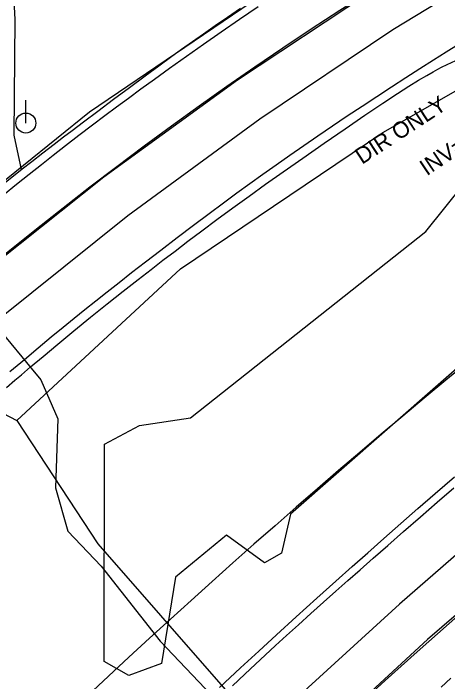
# Model space of a CAD drawing. Extents: x 2100323 to 2109811, y 740376 to 749755.
# Drawn here: x 2106990.4 to 2107097.1, y 745600.7 to 745764.7 of the extents above; entities that cross this region are included whole.
import ezdxf

# ---------------------------------------------------------------- set-up
doc = ezdxf.new("R2010")
doc.units = 0
for name, color, linetype in [('Exist Horizontal Alignment', 7, 'Continuous'), ('Exist Other Culture Area Outline', 7, 'Continuous'), ('Exist Right of Way Line', 7, 'Continuous'), ('Exist Roads Curbs', 7, 'Continuous'), ('Exist Roads EOP', 7, 'Continuous'), ('Exist Roads EOT', 7, 'Continuous'), ('Exist Structure Minor Pipes RCP 42 Inch Invert', 7, 'Continuous'), ('Exist Utilities Gas UG Line SUE LOS B', 7, 'Continuous'), ('Exist Utilities Gas UG Line SUE LOS C', 7, 'Continuous'), ('Exist Utilities Power Pole CELL', 7, 'Continuous'), ('Exist Utilities Water UG Line SUE LOS B', 7, 'Continuous'), ('Exist Vegetation Woods Line', 7, 'Continuous')]:
    doc.layers.add(name, color=color, linetype=linetype)

msp = doc.modelspace()

# ---------------------------------------------------------------- linework, layer by layer
at = {"layer": 'Exist Horizontal Alignment'}
for centre, radius, end in [((2108313.04, 744202.32), 1909.86, 140.95358), ((2108362.3, 744184.07), 1909.86, 134.63361), ((2107590.76, 744964.65), 954.93, 146.59323)]:
    msp.add_arc(centre, radius, 114.45205, end, dxfattribs=at)
at = {"layer": 'Exist Other Culture Area Outline'}
msp.add_lwpolyline([(2106992.37, 745726.43), (2106990.58, 745734.88), (2106990.79, 745763.26), (2106990.52, 745769.62)], dxfattribs=at)
at = {"layer": 'Exist Right of Way Line'}
msp.add_arc((2108362.3, 744184.07), 1886.54, 127.83276, 134.63361, dxfattribs=at)
at = {"layer": 'Exist Roads Curbs'}
for points in [[(2106988.06, 745723.01), (2106990.42, 745724.9), (2106992.53, 745726.57), (2106994.91, 745728.42), (2106997.65, 745730.53), (2107000.38, 745732.62), (2107002.73, 745734.41), (2107004.83, 745736.01), (2107007.57, 745738.08), (2107011.09, 745740.73), (2107014.99, 745743.66), (2107018.89, 745746.56), (2107022.72, 745749.39), (2107026.12, 745751.88), (2107029.02, 745754), (2107031.68, 745755.92), (2107034.36, 745757.82), (2107037.07, 745759.72), (2107039.94, 745761.72), (2107043.02, 745763.82), (2107046.17, 745765.98)], [(2106988.7, 745672.92), (2106990.76, 745674.69), (2106992.37, 745676.06), (2106994.62, 745677.96), (2106997.7, 745680.54), (2107001.33, 745683.57), (2107005.23, 745686.79), (2107009.36, 745690.16), (2107013.41, 745693.42), (2107017.34, 745696.54), (2107021, 745699.4), (2107024.23, 745701.92), (2107027.11, 745704.14), (2107030.1, 745706.42), (2107033.27, 745708.82), (2107036.68, 745711.37), (2107040.35, 745714.11), (2107044.28, 745716.99), (2107048.28, 745719.9), (2107052.32, 745722.79), (2107056.64, 745725.85), (2107061.48, 745729.24), (2107066.74, 745732.89), (2107071.86, 745736.41), (2107076.74, 745739.74), (2107081.12, 745742.68), (2107084.7, 745745.05), (2107087.55, 745746.86), (2107089.93, 745748.34), (2107091.91, 745749.52), (2107093.48, 745750.42), (2107094.65, 745751.06), (2107095.53, 745751.52), (2107096.96, 745752.19), (2107099.04, 745753.16)], [(2107041.02, 745599.3), (2107046.18, 745604.11), (2107050.67, 745608.25), (2107055.03, 745612.24), (2107059.83, 745616.61), (2107064.92, 745621.23), (2107069.55, 745625.39), (2107073.59, 745629), (2107077.41, 745632.38), (2107081.39, 745635.9), (2107085.52, 745639.54), (2107089.73, 745643.21), (2107094.01, 745646.92), (2107098.76, 745651)]]:
    msp.add_lwpolyline(points, dxfattribs=at)
at = {"layer": 'Exist Roads EOP'}
for points in [[(2107050.5, 745766.36), (2107045.92, 745763.22), (2107041.46, 745760.15), (2107037.12, 745757.12), (2107032.87, 745754.11), (2107028.77, 745751.17), (2107025.05, 745748.49), (2107021.73, 745746.1), (2107018.67, 745743.88), (2107015.72, 745741.72), (2107012.83, 745739.59), (2107009.78, 745737.28), (2107006.5, 745734.78), (2107003.22, 745732.24), (2107000.16, 745729.84), (2106997.26, 745727.56), (2106994.28, 745725.2), (2106991.18, 745722.72), (2106987.93, 745720.1)], [(2107099.75, 745757.09), (2107096.73, 745755.22), (2107093.57, 745753.24), (2107090.26, 745751.15), (2107086.79, 745748.93), (2107083.24, 745746.64), (2107079.65, 745744.29), (2107076.04, 745741.91), (2107072.39, 745739.47), (2107068.76, 745737.03), (2107065.21, 745734.61), (2107061.72, 745732.22), (2107058.32, 745729.86), (2107054.97, 745727.52), (2107051.69, 745725.19), (2107048.45, 745722.88), (2107045.28, 745720.59), (2107042, 745718.19), (2107038.46, 745715.56), (2107034.67, 745712.71), (2107030.61, 745709.63), (2107026.59, 745706.55), (2107022.86, 745703.69), (2107019.44, 745701.05), (2107016.33, 745698.63), (2107013.42, 745696.35), (2107010.62, 745694.12), (2107007.91, 745691.96), (2107005.31, 745689.86), (2107002.63, 745687.67), (2106999.69, 745685.25), (2106996.51, 745682.6), (2106993.08, 745679.73), (2106989.53, 745676.73)], [(2107044.19, 745599.73), (2107047.2, 745602.55), (2107049.86, 745605.05), (2107052.24, 745607.27), (2107054.76, 745609.59), (2107057.47, 745612.07), (2107060.39, 745614.72), (2107063.49, 745617.49), (2107066.56, 745620.24), (2107069.59, 745622.93), (2107072.56, 745625.57), (2107075.53, 745628.19), (2107078.78, 745631.04), (2107082.33, 745634.16), (2107086.2, 745637.55), (2107090.35, 745641.16), (2107094.49, 745644.75), (2107098.58, 745648.27)], [(2107095.44, 745599.4), (2107097.86, 745601.58)]]:
    msp.add_lwpolyline(points, dxfattribs=at)
at = {"layer": 'Exist Roads EOT'}
for points in [[(2107112.29, 745790.72), (2107077.58, 745769.65), (2107045.42, 745748.31), (2107012.63, 745724.53), (2106981.51, 745699.83), (2106951.19, 745673.49), (2106922.53, 745646.65), (2106894.56, 745617.77), (2106868.46, 745588.85), (2106842.34, 745557.48), (2106818.73, 745526.53), (2106795.61, 745493.52), (2106770.9, 745455.91), (2106749.15, 745420.1), (2106729.6, 745385.79), (2106709.49, 745347.57), (2106691.74, 745311.35)], [(2107116.84, 745780.9), (2107083.63, 745760.67), (2107050.9, 745738.73), (2107018.54, 745715.05), (2106987, 745689.83), (2106957.44, 745664.09), (2106928.46, 745636.52), (2106902.28, 745609.65), (2106874.84, 745578.88), (2106849.79, 745548.7), (2106825.84, 745517.29), (2106802.83, 745484.33), (2106780.27, 745449.65), (2106759, 745414.99), (2106739.22, 745379.99), (2106720.57, 745344.3), (2106703.26, 745308.94), (2106686.1, 745272.81), (2106669.83, 745237.22), (2106653.54, 745201.01), (2106637.67, 745164.84), (2106621.48, 745127.85), (2106605.88, 745091.2), (2106590.57, 745054.28)], [(2107115.52, 745646.13), (2107085.25, 745619.73), (2107056.27, 745593.37), (2107029.46, 745568.2), (2107001.37, 745540.41), (2106972.82, 745510.46), (2106947.65, 745482.35), (2106921.03, 745450.63), (2106898.64, 745422.23), (2106875.17, 745390.85), (2106851.93, 745357.49), (2106830.01, 745323.32), (2106812, 745294.23), (2106794.33, 745265.09), (2106772.96, 745229.75), (2106752.24, 745195.76), (2106733.19, 745163.5), (2106712.12, 745128.27), (2106691.29, 745093.68), (2106671.27, 745059.68)], [(2107122.01, 745636.81), (2107092.13, 745611.11), (2107063.41, 745584.7), (2107040.05, 745562.85), (2107012.09, 745535.27), (2106986.76, 745508.89), (2106959.82, 745479.2), (2106934.74, 745449.61), (2106910.83, 745419.87), (2106886.62, 745387.34), (2106866.14, 745357.97), (2106844.6, 745325.35), (2106824.29, 745292.88), (2106804.81, 745260.98), (2106781.77, 745223.13), (2106763.74, 745193.24), (2106744.33, 745160.92), (2106722.68, 745124.61), (2106701.77, 745089.27), (2106681.34, 745055.08)]]:
    msp.add_lwpolyline(points, dxfattribs=at)
at = {"layer": 'Exist Utilities Gas UG Line SUE LOS B'}
msp.add_lwpolyline([(2106916.45, 745724.72), (2106925.38, 745688.29), (2106937.02, 745690.76), (2106940.47, 745691.34), (2106991.24, 745664.81), (2107031.42, 745702.06), (2107081.15, 745735.47), (2107138.8, 745768.43), (2107209.26, 745807.24), (2107292.45, 745848.66), (2107346.05, 745873.93), (2107359.19, 745879.38), (2107363.65, 745878.23), (2107373.99, 745858.15), (2107393.75, 745818.21), (2107395.68, 745814.84), (2107398.3, 745812.89), (2107453.25, 745844.41), (2107460.11, 745847.54)], dxfattribs=at)
at = {"layer": 'Exist Utilities Gas UG Line SUE LOS C'}
msp.add_lwpolyline([(2106991.24, 745664.81), (2107011.15, 745634.56), (2107072.71, 745564.24), (2107068.19, 745558.5)], dxfattribs=at)
at = {"layer": 'Exist Utilities Power Pole CELL'}
for q in [(2106993.44, 745743.45), (2106993.44, 745737.82)]:
    msp.add_line((2106993.44, 745737.82), q, dxfattribs=at)
msp.add_circle((2106993.44, 745737.82), 2.45, dxfattribs=at)
at = {"layer": 'Exist Utilities Water UG Line SUE LOS B'}
for points in [[(2106857.8, 745693.2), (2106865.2, 745693.25), (2106888.06, 745692.58), (2106920.27, 745693.17), (2106957.43, 745695.54), (2106970.04, 745707.19), (2106984.66, 745720.95), (2107009.07, 745740.54), (2107055.91, 745772.36), (2107107.18, 745803.22), (2107170.55, 745837.94), (2107234.22, 745867.57), (2107334.45, 745909.01), (2107454.48, 745962.85), (2107546.22, 746004.77), (2107586.83, 746022.82), (2107661.24, 746057.67), (2107743.47, 746093.67), (2107900.91, 746164.78), (2108010.65, 746215.64)], [(2106970.04, 745707.19), (2106972.81, 745704.17), (2106994.74, 745677.63), (2106997.17, 745674.83), (2107001.31, 745665.23), (2107000.7, 745648.28), (2107003.73, 745637.71), (2107011.97, 745629.1), (2107026.42, 745610.7), (2107039.04, 745597.46), (2107067.53, 745565.53)]]:
    msp.add_lwpolyline(points, dxfattribs=at)
at = {"layer": 'Exist Vegetation Woods Line'}
for points in [[(2107091.67, 745711.24), (2107101.05, 745722.86)], [(2107106.59, 745684), (2107058.48, 745641.85), (2107056.26, 745632.28), (2107052.05, 745629.94), (2107042.72, 745636.72), (2107030.19, 745626.41), (2107026.73, 745605.23), (2107018.75, 745602.23), (2107012.69, 745605.7), (2107012.78, 745658.99), (2107021.38, 745663.58), (2107033.91, 745665.46), (2107091.67, 745711.24)]]:
    msp.add_lwpolyline(points, dxfattribs=at)

# ---------------------------------------------------------------- texts
at = {"layer": 'Exist Structure Minor Pipes RCP 42 Inch Invert'}
for s, rotation, p in [('DIR ONLY', 33.2372, (2107076.02, 745727.55)), ("INV=236.73'", 34.0218, (2107091.93, 745724.74))]:
    msp.add_text(s, height=4, rotation=rotation, dxfattribs=at).set_placement(p)

doc.saveas('drawing.dxf')
